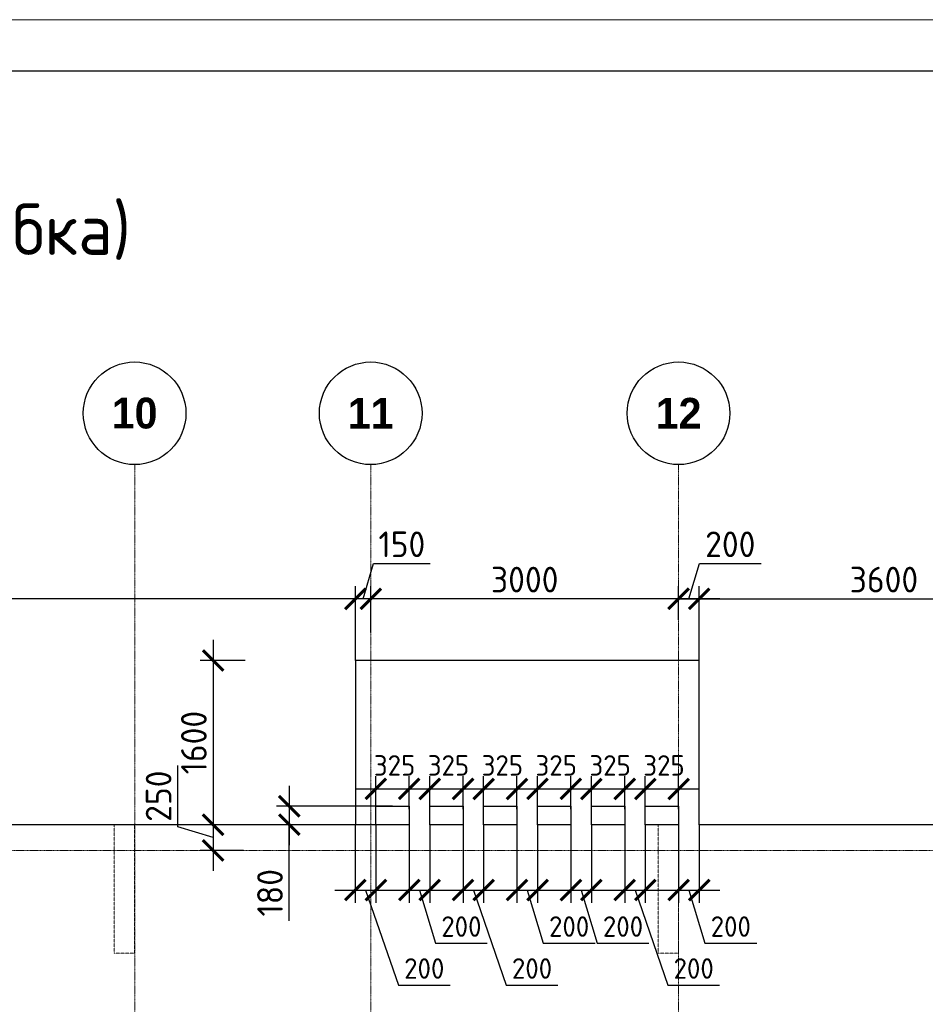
# Model space of a CAD drawing. Header units: millimetres. Extents: x -42044588 to 856694, y -806701 to 941911.
# Tile 880 of 1056: x -165538 to -156715, y -122899 to -113306. Entities that reach past the tile are written whole.
import ezdxf

# ---------------------------------------------------------------- set-up
doc = ezdxf.new("R2010")
doc.units = ezdxf.units.MM
for name, pattern in [('______5', [1100, 800, -100, 100, -100]), ('DASHED', [7, 5, -2, 0]), ('осевая', [50.8, 31.75, -6.35, 6.35, -6.35])]:
    doc.linetypes.add(name, pattern=pattern)
doc.layers.add('Колонна_ бетон', color=7, linetype='Continuous', lineweight=50, true_color=0xb4b496)
for name, color, linetype, lineweight in [('Оси', 40, '______5', 18), ('Перекрытие ж_бетон', 1, 'Continuous', 30), ('РАЗМЕРЫ', 1, 'Continuous', 9), ('ТОНКИЕ', 7, 'Continuous', 9), ('Узлы', 7, 'Continuous', 0)]:
    doc.layers.add(name, color=color, linetype=linetype, lineweight=lineweight)
doc.layers.add('ТОЛСТЫЕ_ОСНОВНЫЕ', color=6, linetype='Continuous')
doc.styles.add('Century Gothic', font='GOTHIC.TTF')
doc.styles.add('GOST-2.304_Type-B', font='GOST_Common.ttf')
doc.dimstyles.new('СПДС', dxfattribs={"dimscale": 100, "dimtxt": 2.5, "dimasz": 2, "dimexe": 1.25, "dimexo": 0, "dimtad": 1, "dimdec": 0, "dimrnd": 5, "dimtxsty": 'GOST-2.304_Type-B', "dimblk": 'ARCHTICK', "dimcen": 2.5, "dimdle": 2, "dimclrd": 1, "dimclre": 1, "dimclrt": 1, "dimadec": 0, "dimazin": 2, "dimtfac": 0.75, "dimtdec": 0, "dimtmove": 1, "dimatfit": 3, "dimfxl": 0, "dimtolj": 1, "dimarcsym": 0})

# ---------------------------------------------------------------- blocks, each defined once
blk = doc.blocks.new('NSY101')
at = {"color": 0, "linetype": 'ByBlock', "lineweight": -2}
blk.add_circle((0, 0), 50, dxfattribs=at)
blk = doc.blocks.new('СЛОЖНЫЙ_ОБЪЕКТ_17')
at = {"layer": 'Оси', "color": 16, "linetype": 'Continuous', "lineweight": 25, "transparency": 33554687, "xscale": 9.999999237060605, "yscale": 9.999999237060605, "zscale": 9.999999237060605}
blk.add_blockref('NSY101', (36213, -989.5), dxfattribs=at)
at = {"layer": 'Оси', "color": 16, "linetype": 'Continuous', "lineweight": 25, "transparency": 33554687, "insert": (36213, -989.5), "char_height": 300, "width": 620, "attachment_point": 5, "style": 'Century Gothic'}
blk.add_mtext('\\A1;{\\fCentury Gothic|i0|b1;\\H300.000000;\\W1.000000;\\C16;10}\\P', dxfattribs=at)
blk = doc.blocks.new('СЛОЖНЫЙ_ОБЪЕКТ_18')
at = {"layer": 'Оси', "color": 16, "linetype": 'Continuous', "lineweight": 25, "transparency": 33554687, "xscale": 9.999999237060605, "yscale": 9.999999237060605, "zscale": 9.999999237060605}
blk.add_blockref('NSY101', (38513, -989.5), dxfattribs=at)
at = {"layer": 'Оси', "color": 16, "linetype": 'Continuous', "lineweight": 25, "transparency": 33554687, "insert": (38513, -989.5), "char_height": 300, "width": 620, "attachment_point": 5, "style": 'Century Gothic'}
blk.add_mtext('\\A1;{\\fCentury Gothic|i0|b1;\\H300.000000;\\W1.000000;\\C16;11}\\P', dxfattribs=at)
blk = doc.blocks.new('СЛОЖНЫЙ_ОБЪЕКТ_19')
at = {"layer": 'Оси', "color": 16, "linetype": 'Continuous', "lineweight": 25, "transparency": 33554687, "xscale": 9.999999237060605, "yscale": 9.999999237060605, "zscale": 9.999999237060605}
blk.add_blockref('NSY101', (41513, -989.5), dxfattribs=at)
at = {"layer": 'Оси', "color": 16, "linetype": 'Continuous', "lineweight": 25, "transparency": 33554687, "insert": (41513, -989.5), "char_height": 300, "width": 620, "attachment_point": 5, "style": 'Century Gothic'}
blk.add_mtext('\\A1;{\\fCentury Gothic|i0|b1;\\H300.000000;\\W1.000000;\\C16;12}\\P', dxfattribs=at)
blk = doc.blocks.new('оси блок 2')
at = {"layer": 'Оси', "color": 16, "linetype": 'осевая', "lineweight": 0, "ltscale": 0.25, "transparency": 33554687}
for p, q in [((-54204.7, -322543), (-54204.7, -347914.1)), ((-51904.7, -322543), (-51904.7, -347914.1)), ((-48904.7, -322543), (-48904.7, -347914.1)), ((-89822.3, -326301.3), (-37238.5, -326301.3))]:
    blk.add_line(p, q, dxfattribs=at)
at = {"layer": 'Оси', "color": 16, "linetype": 'Continuous', "lineweight": 25, "transparency": 33554687}
for name in ['СЛОЖНЫЙ_ОБЪЕКТ_17', 'СЛОЖНЫЙ_ОБЪЕКТ_18', 'СЛОЖНЫЙ_ОБЪЕКТ_19']:
    blk.add_blockref(name, (-90418.2, -321053.5), dxfattribs=at)
blk = doc.blocks.new('_ArchTick')
at = {"color": 0, "linetype": 'ByBlock', "const_width": 0.15}
blk.add_lwpolyline([(-0.5, -0.5), (0.5, 0.5)], dxfattribs=at)
blk = doc.blocks.new('*D414')
at = {"layer": 'DEFPOINTS', "color": 0, "transparency": 16777216}
for p in [(-155318, -118948.8), (-158918, -120602.7), (-155318, -120674.2)]:
    blk.add_point(p, dxfattribs=at)
at = {"layer": 'РАЗМЕРЫ', "color": 1, "lineweight": -2, "transparency": 16777216}
for p, q in [((-158918, -120602.7), (-158918, -118823.8)), ((-155318, -120674.2), (-155318, -118823.8)), ((-159118, -118948.8), (-155118, -118948.8))]:
    blk.add_line(p, q, dxfattribs=at)
at = {"layer": 'РАЗМЕРЫ', "color": 1, "lineweight": -2, "transparency": 16777216, "xscale": 200, "yscale": 200, "zscale": 200, "rotation": 180}
blk.add_blockref('_ArchTick', (-158918, -118948.8), dxfattribs=at)
at = {"layer": 'РАЗМЕРЫ', "color": 1, "lineweight": -2, "transparency": 16777216, "xscale": 200, "yscale": 200, "zscale": 200}
blk.add_blockref('_ArchTick', (-155318, -118948.8), dxfattribs=at)
at = {"layer": 'РАЗМЕРЫ', "color": 1, "lineweight": 0, "transparency": 16777216, "insert": (-157118, -118761.3), "char_height": 250, "attachment_point": 5, "style": 'GOST-2.304_Type-B'}
blk.add_mtext('\\A1;3600', dxfattribs=at)
blk = doc.blocks.new('*D397')
at = {"layer": 'DEFPOINTS', "color": 0, "transparency": 16777216}
for p in [(-163342.1, -119549.5), (-163653.6, -121149.5), (-162766.5, -121149.5)]:
    blk.add_point(p, dxfattribs=at)
at = {"layer": 'РАЗМЕРЫ', "color": 1, "lineweight": -2, "transparency": 16777216}
for p, q in [((-163653.6, -119349.5), (-163653.6, -121349.5)), ((-163342.1, -119549.5), (-163778.6, -119549.5)), ((-162766.5, -121149.5), (-163778.6, -121149.5))]:
    blk.add_line(p, q, dxfattribs=at)
at = {"layer": 'РАЗМЕРЫ', "color": 1, "lineweight": -2, "transparency": 16777216, "xscale": 200, "yscale": 200, "zscale": 200}
for p, rotation in [((-163653.6, -119549.5), 90), ((-163653.6, -121149.5), 270)]:
    blk.add_blockref('_ArchTick', p, dxfattribs=dict(at, rotation=rotation))
at = {"layer": 'РАЗМЕРЫ', "color": 1, "lineweight": 0, "transparency": 16777216, "insert": (-163841.1, -120349.5), "char_height": 250, "attachment_point": 5, "rotation": 90, "style": 'GOST-2.304_Type-B'}
blk.add_mtext('\\A1;1600', dxfattribs=at)
blk = doc.blocks.new('*D398')
at = {"layer": 'DEFPOINTS', "color": 0, "transparency": 16777216}
for p in [(-163356.1, -121149.5), (-163653.6, -121399.5), (-163356.1, -121399.5)]:
    blk.add_point(p, dxfattribs=at)
at = {"layer": 'РАЗМЕРЫ', "color": 1, "lineweight": -2, "transparency": 16777216}
for p, q in [((-163997.4, -121171.4), (-163997.4, -120571.4)), ((-163653.6, -120949.5), (-163653.6, -121599.5)), ((-163356.1, -121149.5), (-163778.6, -121149.5)), ((-163653.6, -121274.5), (-163997.4, -121171.4)), ((-163356.1, -121399.5), (-163778.6, -121399.5))]:
    blk.add_line(p, q, dxfattribs=at)
at = {"layer": 'РАЗМЕРЫ', "color": 1, "lineweight": -2, "transparency": 16777216, "xscale": 200, "yscale": 200, "zscale": 200}
for p, rotation in [((-163653.6, -121149.5), 90), ((-163653.6, -121399.5), 270)]:
    blk.add_blockref('_ArchTick', p, dxfattribs=dict(at, rotation=rotation))
at = {"layer": 'РАЗМЕРЫ', "color": 1, "lineweight": 0, "transparency": 16777216, "insert": (-164184.9, -120871.4), "char_height": 250, "attachment_point": 5, "rotation": 90, "style": 'GOST-2.304_Type-B'}
blk.add_mtext('\\A1;250', dxfattribs=at)
blk = doc.blocks.new('подложка стн 1-го этажа')
at = {"layer": 'Колонна_ бетон', "color": 252, "linetype": 'DASHED', "lineweight": 0, "ltscale": 0.5, "true_color": 0x939598, "transparency": 33554687, "elevation": -560}
for points in [[(39343.9, 26361.8), (39543.9, 26361.8), (39543.9, 25111.8), (39343.9, 25111.8)], [(44643.9, 26361.8), (44843.9, 26361.8), (44843.9, 25111.8), (44643.9, 25111.8)]]:
    blk.add_lwpolyline(points, close=True, dxfattribs=at)
blk = doc.blocks.new('*D485')
at = {"layer": 'DEFPOINTS', "color": 0, "transparency": 16777216}
for p in [(-159118, -121149.5, 0), (-158918, -121149.5), (-158918, -121785.7)]:
    blk.add_point(p, dxfattribs=at)
at = {"layer": 'РАЗМЕРЫ', "color": 1, "lineweight": -2, "transparency": 16777216}
for p, q in [((-159118, -121149.5), (-159118, -121910.7)), ((-158918, -121149.5), (-158918, -121910.7)), ((-159318, -121785.7), (-158718, -121785.7)), ((-159018, -121785.7), (-158862.4, -122304.4)), ((-158862.4, -122304.4), (-158357.4, -122304.4))]:
    blk.add_line(p, q, dxfattribs=at)
at = {"layer": 'РАЗМЕРЫ', "color": 1, "lineweight": -2, "transparency": 16777216, "xscale": 200, "yscale": 200, "zscale": 200, "rotation": 180}
blk.add_blockref('_ArchTick', (-159118, -121785.7), dxfattribs=at)
at = {"layer": 'РАЗМЕРЫ', "color": 1, "lineweight": -2, "transparency": 16777216, "xscale": 200, "yscale": 200, "zscale": 200}
blk.add_blockref('_ArchTick', (-158918, -121785.7), dxfattribs=at)
at = {"layer": 'РАЗМЕРЫ', "color": 1, "lineweight": 0, "transparency": 16777216, "insert": (-158609.9, -122141.9), "char_height": 200, "attachment_point": 5, "style": 'GOST-2.304_Type-B'}
blk.add_mtext('\\A1;200', dxfattribs=at)
blk = doc.blocks.new('*D478')
at = {"layer": 'DEFPOINTS', "color": 0, "transparency": 16777216}
for p in [(-159643.1, -121149.5, 0), (-159443.1, -121149.5), (-159443.1, -121785.7)]:
    blk.add_point(p, dxfattribs=at)
at = {"layer": 'РАЗМЕРЫ', "color": 1, "lineweight": -2, "transparency": 16777216}
for p, q in [((-159643.1, -121149.5), (-159643.1, -121910.7)), ((-159443.1, -121149.5), (-159443.1, -121910.7)), ((-159843.1, -121785.7), (-159243.1, -121785.7)), ((-159543.1, -121785.7), (-159224, -122712.9)), ((-159224, -122712.9), (-158719, -122712.9))]:
    blk.add_line(p, q, dxfattribs=at)
at = {"layer": 'РАЗМЕРЫ', "color": 1, "lineweight": -2, "transparency": 16777216, "xscale": 200, "yscale": 200, "zscale": 200, "rotation": 180}
blk.add_blockref('_ArchTick', (-159643.1, -121785.7), dxfattribs=at)
at = {"layer": 'РАЗМЕРЫ', "color": 1, "lineweight": -2, "transparency": 16777216, "xscale": 200, "yscale": 200, "zscale": 200}
blk.add_blockref('_ArchTick', (-159443.1, -121785.7), dxfattribs=at)
at = {"layer": 'РАЗМЕРЫ', "color": 1, "lineweight": 0, "transparency": 16777216, "insert": (-158971.5, -122550.4), "char_height": 200, "attachment_point": 5, "style": 'GOST-2.304_Type-B'}
blk.add_mtext('\\A1;200', dxfattribs=at)
blk = doc.blocks.new('*D474')
at = {"layer": 'DEFPOINTS', "color": 0, "transparency": 16777216}
for p in [(-161743, -121149.5, 0), (-161543, -121149.5), (-161543, -121785.7)]:
    blk.add_point(p, dxfattribs=at)
at = {"layer": 'РАЗМЕРЫ', "color": 1, "lineweight": -2, "transparency": 16777216}
for p, q in [((-161743, -121149.5), (-161743, -121910.7)), ((-161543, -121149.5), (-161543, -121910.7)), ((-161943, -121785.7), (-161343, -121785.7)), ((-161643, -121785.7), (-161487.3, -122304.4)), ((-161487.3, -122304.4), (-160982.3, -122304.4))]:
    blk.add_line(p, q, dxfattribs=at)
at = {"layer": 'РАЗМЕРЫ', "color": 1, "lineweight": -2, "transparency": 16777216, "xscale": 200, "yscale": 200, "zscale": 200, "rotation": 180}
blk.add_blockref('_ArchTick', (-161743, -121785.7), dxfattribs=at)
at = {"layer": 'РАЗМЕРЫ', "color": 1, "lineweight": -2, "transparency": 16777216, "xscale": 200, "yscale": 200, "zscale": 200}
blk.add_blockref('_ArchTick', (-161543, -121785.7), dxfattribs=at)
at = {"layer": 'РАЗМЕРЫ', "color": 1, "lineweight": 0, "transparency": 16777216, "insert": (-161234.8, -122141.9), "char_height": 200, "attachment_point": 5, "style": 'GOST-2.304_Type-B'}
blk.add_mtext('\\A1;200', dxfattribs=at)
blk = doc.blocks.new('*D475')
at = {"layer": 'DEFPOINTS', "color": 0, "transparency": 16777216}
for p in [(-162268.1, -121149.5, 0), (-162068.1, -121149.5), (-162068.1, -121785.7)]:
    blk.add_point(p, dxfattribs=at)
at = {"layer": 'РАЗМЕРЫ', "color": 1, "lineweight": -2, "transparency": 16777216}
for p, q in [((-162268.1, -121149.5), (-162268.1, -121910.7)), ((-162068.1, -121149.5), (-162068.1, -121910.7)), ((-162468.1, -121785.7), (-161868.1, -121785.7)), ((-162168.1, -121785.7), (-161848.9, -122712.9)), ((-161848.9, -122712.9), (-161343.9, -122712.9))]:
    blk.add_line(p, q, dxfattribs=at)
at = {"layer": 'РАЗМЕРЫ', "color": 1, "lineweight": -2, "transparency": 16777216, "xscale": 200, "yscale": 200, "zscale": 200, "rotation": 180}
blk.add_blockref('_ArchTick', (-162268.1, -121785.7), dxfattribs=at)
at = {"layer": 'РАЗМЕРЫ', "color": 1, "lineweight": -2, "transparency": 16777216, "xscale": 200, "yscale": 200, "zscale": 200}
blk.add_blockref('_ArchTick', (-162068.1, -121785.7), dxfattribs=at)
at = {"layer": 'РАЗМЕРЫ', "color": 1, "lineweight": 0, "transparency": 16777216, "insert": (-161596.4, -122550.4), "char_height": 200, "attachment_point": 5, "style": 'GOST-2.304_Type-B'}
blk.add_mtext('\\A1;200', dxfattribs=at)
blk = doc.blocks.new('*D476')
at = {"layer": 'DEFPOINTS', "color": 0, "transparency": 16777216}
for p in [(-160693, -121149.5, 0), (-160493, -121149.5), (-160493, -121785.7)]:
    blk.add_point(p, dxfattribs=at)
at = {"layer": 'РАЗМЕРЫ', "color": 1, "lineweight": -2, "transparency": 16777216}
for p, q in [((-160693, -121149.5), (-160693, -121910.7)), ((-160493, -121149.5), (-160493, -121910.7)), ((-160893, -121785.7), (-160293, -121785.7)), ((-160593, -121785.7), (-160437.4, -122304.4)), ((-160437.4, -122304.4), (-159932.4, -122304.4))]:
    blk.add_line(p, q, dxfattribs=at)
at = {"layer": 'РАЗМЕРЫ', "color": 1, "lineweight": -2, "transparency": 16777216, "xscale": 200, "yscale": 200, "zscale": 200, "rotation": 180}
blk.add_blockref('_ArchTick', (-160693, -121785.7), dxfattribs=at)
at = {"layer": 'РАЗМЕРЫ', "color": 1, "lineweight": -2, "transparency": 16777216, "xscale": 200, "yscale": 200, "zscale": 200}
blk.add_blockref('_ArchTick', (-160493, -121785.7), dxfattribs=at)
at = {"layer": 'РАЗМЕРЫ', "color": 1, "lineweight": 0, "transparency": 16777216, "insert": (-160184.9, -122141.9), "char_height": 200, "attachment_point": 5, "style": 'GOST-2.304_Type-B'}
blk.add_mtext('\\A1;200', dxfattribs=at)
blk = doc.blocks.new('*D477')
at = {"layer": 'DEFPOINTS', "color": 0, "transparency": 16777216}
for p in [(-161218.1, -121149.5, 0), (-161018.1, -121149.5), (-161018.1, -121785.7)]:
    blk.add_point(p, dxfattribs=at)
at = {"layer": 'РАЗМЕРЫ', "color": 1, "lineweight": -2, "transparency": 16777216}
for p, q in [((-161218.1, -121149.5), (-161218.1, -121910.7)), ((-161018.1, -121149.5), (-161018.1, -121910.7)), ((-161418.1, -121785.7), (-160818.1, -121785.7)), ((-161118.1, -121785.7), (-160799, -122712.9)), ((-160799, -122712.9), (-160294, -122712.9))]:
    blk.add_line(p, q, dxfattribs=at)
at = {"layer": 'РАЗМЕРЫ', "color": 1, "lineweight": -2, "transparency": 16777216, "xscale": 200, "yscale": 200, "zscale": 200, "rotation": 180}
blk.add_blockref('_ArchTick', (-161218.1, -121785.7), dxfattribs=at)
at = {"layer": 'РАЗМЕРЫ', "color": 1, "lineweight": -2, "transparency": 16777216, "xscale": 200, "yscale": 200, "zscale": 200}
blk.add_blockref('_ArchTick', (-161018.1, -121785.7), dxfattribs=at)
at = {"layer": 'РАЗМЕРЫ', "color": 1, "lineweight": 0, "transparency": 16777216, "insert": (-160546.5, -122550.4), "char_height": 200, "attachment_point": 5, "style": 'GOST-2.304_Type-B'}
blk.add_mtext('\\A1;200', dxfattribs=at)
blk = doc.blocks.new('*D484')
at = {"layer": 'DEFPOINTS', "color": 0, "transparency": 16777216}
for p in [(-160168.1, -121149.5, 0), (-159968.1, -121149.5), (-159968.1, -121785.7)]:
    blk.add_point(p, dxfattribs=at)
at = {"layer": 'РАЗМЕРЫ', "color": 1, "lineweight": -2, "transparency": 16777216}
for p, q in [((-160168.1, -121149.5), (-160168.1, -121910.7)), ((-159968.1, -121149.5), (-159968.1, -121910.7)), ((-160368.1, -121785.7), (-159768.1, -121785.7)), ((-160068.1, -121785.7), (-159912.5, -122304.4)), ((-159912.5, -122304.4), (-159407.5, -122304.4))]:
    blk.add_line(p, q, dxfattribs=at)
at = {"layer": 'РАЗМЕРЫ', "color": 1, "lineweight": -2, "transparency": 16777216, "xscale": 200, "yscale": 200, "zscale": 200, "rotation": 180}
blk.add_blockref('_ArchTick', (-160168.1, -121785.7), dxfattribs=at)
at = {"layer": 'РАЗМЕРЫ', "color": 1, "lineweight": -2, "transparency": 16777216, "xscale": 200, "yscale": 200, "zscale": 200}
blk.add_blockref('_ArchTick', (-159968.1, -121785.7), dxfattribs=at)
at = {"layer": 'РАЗМЕРЫ', "color": 1, "lineweight": 0, "transparency": 16777216, "insert": (-159660, -122141.9), "char_height": 200, "attachment_point": 5, "style": 'GOST-2.304_Type-B'}
blk.add_mtext('\\A1;200', dxfattribs=at)
blk = doc.blocks.new('*D486')
at = {"layer": 'DEFPOINTS', "color": 0, "transparency": 16777216}
for p in [(-161743.1, -120800.9), (-162068.1, -120999.5), (-161743.1, -120999.5, 0)]:
    blk.add_point(p, dxfattribs=at)
at = {"layer": 'РАЗМЕРЫ', "color": 1, "lineweight": -2, "transparency": 16777216}
for p, q in [((-162068.1, -120999.5), (-162068.1, -120675.9)), ((-161743.1, -120999.5), (-161743.1, -120675.9)), ((-162268.1, -120800.9), (-161543.1, -120800.9))]:
    blk.add_line(p, q, dxfattribs=at)
at = {"layer": 'РАЗМЕРЫ', "color": 1, "lineweight": -2, "transparency": 16777216, "xscale": 200, "yscale": 200, "zscale": 200, "rotation": 180}
blk.add_blockref('_ArchTick', (-162068.1, -120800.9), dxfattribs=at)
at = {"layer": 'РАЗМЕРЫ', "color": 1, "lineweight": -2, "transparency": 16777216, "xscale": 200, "yscale": 200, "zscale": 200}
blk.add_blockref('_ArchTick', (-161743.1, -120800.9), dxfattribs=at)
at = {"layer": 'РАЗМЕРЫ', "color": 1, "lineweight": 0, "transparency": 16777216, "insert": (-161885.6, -120571.8), "char_height": 200, "attachment_point": 5, "style": 'GOST-2.304_Type-B'}
blk.add_mtext('\\A1;325', dxfattribs=at)
blk = doc.blocks.new('*D479')
at = {"layer": 'DEFPOINTS', "color": 0, "transparency": 16777216}
for p in [(-161218.1, -120800.9), (-161543.1, -120999.5), (-161218.1, -120999.5, 0)]:
    blk.add_point(p, dxfattribs=at)
at = {"layer": 'РАЗМЕРЫ', "color": 1, "lineweight": -2, "transparency": 16777216}
for p, q in [((-161543.1, -120999.5), (-161543.1, -120675.9)), ((-161218.1, -120999.5), (-161218.1, -120675.9)), ((-161743.1, -120800.9), (-161018.1, -120800.9))]:
    blk.add_line(p, q, dxfattribs=at)
at = {"layer": 'РАЗМЕРЫ', "color": 1, "lineweight": -2, "transparency": 16777216, "xscale": 200, "yscale": 200, "zscale": 200, "rotation": 180}
blk.add_blockref('_ArchTick', (-161543.1, -120800.9), dxfattribs=at)
at = {"layer": 'РАЗМЕРЫ', "color": 1, "lineweight": -2, "transparency": 16777216, "xscale": 200, "yscale": 200, "zscale": 200}
blk.add_blockref('_ArchTick', (-161218.1, -120800.9), dxfattribs=at)
at = {"layer": 'РАЗМЕРЫ', "color": 1, "lineweight": 0, "transparency": 16777216, "insert": (-161360.6, -120571.8), "char_height": 200, "attachment_point": 5, "style": 'GOST-2.304_Type-B'}
blk.add_mtext('\\A1;325', dxfattribs=at)
blk = doc.blocks.new('*D480')
at = {"layer": 'DEFPOINTS', "color": 0, "transparency": 16777216}
for p in [(-160693.1, -120800.9), (-161018.1, -120999.5), (-160693.1, -120999.5, 0)]:
    blk.add_point(p, dxfattribs=at)
at = {"layer": 'РАЗМЕРЫ', "color": 1, "lineweight": -2, "transparency": 16777216}
for p, q in [((-161018.1, -120999.5), (-161018.1, -120675.9)), ((-160693.1, -120999.5), (-160693.1, -120675.9)), ((-161218.1, -120800.9), (-160493.1, -120800.9))]:
    blk.add_line(p, q, dxfattribs=at)
at = {"layer": 'РАЗМЕРЫ', "color": 1, "lineweight": -2, "transparency": 16777216, "xscale": 200, "yscale": 200, "zscale": 200, "rotation": 180}
blk.add_blockref('_ArchTick', (-161018.1, -120800.9), dxfattribs=at)
at = {"layer": 'РАЗМЕРЫ', "color": 1, "lineweight": -2, "transparency": 16777216, "xscale": 200, "yscale": 200, "zscale": 200}
blk.add_blockref('_ArchTick', (-160693.1, -120800.9), dxfattribs=at)
at = {"layer": 'РАЗМЕРЫ', "color": 1, "lineweight": 0, "transparency": 16777216, "insert": (-160835.6, -120571.8), "char_height": 200, "attachment_point": 5, "style": 'GOST-2.304_Type-B'}
blk.add_mtext('\\A1;325', dxfattribs=at)
blk = doc.blocks.new('*D481')
at = {"layer": 'DEFPOINTS', "color": 0, "transparency": 16777216}
for p in [(-160168.1, -120800.9), (-160493.1, -120999.5), (-160168.1, -120999.5, 0)]:
    blk.add_point(p, dxfattribs=at)
at = {"layer": 'РАЗМЕРЫ', "color": 1, "lineweight": -2, "transparency": 16777216}
for p, q in [((-160493.1, -120999.5), (-160493.1, -120675.9)), ((-160168.1, -120999.5), (-160168.1, -120675.9)), ((-160693.1, -120800.9), (-159968.1, -120800.9))]:
    blk.add_line(p, q, dxfattribs=at)
at = {"layer": 'РАЗМЕРЫ', "color": 1, "lineweight": -2, "transparency": 16777216, "xscale": 200, "yscale": 200, "zscale": 200, "rotation": 180}
blk.add_blockref('_ArchTick', (-160493.1, -120800.9), dxfattribs=at)
at = {"layer": 'РАЗМЕРЫ', "color": 1, "lineweight": -2, "transparency": 16777216, "xscale": 200, "yscale": 200, "zscale": 200}
blk.add_blockref('_ArchTick', (-160168.1, -120800.9), dxfattribs=at)
at = {"layer": 'РАЗМЕРЫ', "color": 1, "lineweight": 0, "transparency": 16777216, "insert": (-160310.6, -120571.8), "char_height": 200, "attachment_point": 5, "style": 'GOST-2.304_Type-B'}
blk.add_mtext('\\A1;325', dxfattribs=at)
blk = doc.blocks.new('*D482')
at = {"layer": 'DEFPOINTS', "color": 0, "transparency": 16777216}
for p in [(-159643.1, -120800.9), (-159968.1, -120999.5), (-159643.1, -120999.5, 0)]:
    blk.add_point(p, dxfattribs=at)
at = {"layer": 'РАЗМЕРЫ', "color": 1, "lineweight": -2, "transparency": 16777216}
for p, q in [((-159968.1, -120999.5), (-159968.1, -120675.9)), ((-159643.1, -120999.5), (-159643.1, -120675.9)), ((-160168.1, -120800.9), (-159443.1, -120800.9))]:
    blk.add_line(p, q, dxfattribs=at)
at = {"layer": 'РАЗМЕРЫ', "color": 1, "lineweight": -2, "transparency": 16777216, "xscale": 200, "yscale": 200, "zscale": 200, "rotation": 180}
blk.add_blockref('_ArchTick', (-159968.1, -120800.9), dxfattribs=at)
at = {"layer": 'РАЗМЕРЫ', "color": 1, "lineweight": -2, "transparency": 16777216, "xscale": 200, "yscale": 200, "zscale": 200}
blk.add_blockref('_ArchTick', (-159643.1, -120800.9), dxfattribs=at)
at = {"layer": 'РАЗМЕРЫ', "color": 1, "lineweight": 0, "transparency": 16777216, "insert": (-159785.6, -120571.8), "char_height": 200, "attachment_point": 5, "style": 'GOST-2.304_Type-B'}
blk.add_mtext('\\A1;325', dxfattribs=at)
blk = doc.blocks.new('*D483')
at = {"layer": 'DEFPOINTS', "color": 0, "transparency": 16777216}
for p in [(-159118.1, -120800.9), (-159443.1, -120999.5), (-159118.1, -120999.5, 0)]:
    blk.add_point(p, dxfattribs=at)
at = {"layer": 'РАЗМЕРЫ', "color": 1, "lineweight": -2, "transparency": 16777216}
for p, q in [((-159443.1, -120999.5), (-159443.1, -120675.9)), ((-159118.1, -120999.5), (-159118.1, -120675.9)), ((-159643.1, -120800.9), (-158918.1, -120800.9))]:
    blk.add_line(p, q, dxfattribs=at)
at = {"layer": 'РАЗМЕРЫ', "color": 1, "lineweight": -2, "transparency": 16777216, "xscale": 200, "yscale": 200, "zscale": 200, "rotation": 180}
blk.add_blockref('_ArchTick', (-159443.1, -120800.9), dxfattribs=at)
at = {"layer": 'РАЗМЕРЫ', "color": 1, "lineweight": -2, "transparency": 16777216, "xscale": 200, "yscale": 200, "zscale": 200}
blk.add_blockref('_ArchTick', (-159118.1, -120800.9), dxfattribs=at)
at = {"layer": 'РАЗМЕРЫ', "color": 1, "lineweight": 0, "transparency": 16777216, "insert": (-159260.6, -120571.8), "char_height": 200, "attachment_point": 5, "style": 'GOST-2.304_Type-B'}
blk.add_mtext('\\A1;325', dxfattribs=at)
blk = doc.blocks.new('*D487')
at = {"layer": 'DEFPOINTS', "color": 0, "transparency": 16777216}
for p in [(-159118, -118948.8), (-159118, -119152.5), (-158918, -120602.7)]:
    blk.add_point(p, dxfattribs=at)
at = {"layer": 'РАЗМЕРЫ', "color": 1, "lineweight": -2, "transparency": 16777216}
for p, q in [((-159018, -118948.8), (-158914.9, -118605.1)), ((-158914.9, -118605.1), (-158314.9, -118605.1)), ((-159118, -119152.5), (-159118, -118823.8)), ((-158918, -120602.7), (-158918, -118823.8)), ((-158718, -118948.8), (-159318, -118948.8))]:
    blk.add_line(p, q, dxfattribs=at)
at = {"layer": 'РАЗМЕРЫ', "color": 1, "lineweight": -2, "transparency": 16777216, "xscale": 200, "yscale": 200, "zscale": 200, "rotation": 180}
blk.add_blockref('_ArchTick', (-159118, -118948.8), dxfattribs=at)
at = {"layer": 'РАЗМЕРЫ', "color": 1, "lineweight": -2, "transparency": 16777216, "xscale": 200, "yscale": 200, "zscale": 200}
blk.add_blockref('_ArchTick', (-158918, -118948.8), dxfattribs=at)
at = {"layer": 'РАЗМЕРЫ', "color": 1, "lineweight": 0, "transparency": 16777216, "insert": (-158614.9, -118417.6), "char_height": 250, "attachment_point": 5, "style": 'GOST-2.304_Type-B'}
blk.add_mtext('\\A1;200', dxfattribs=at)
blk = doc.blocks.new('*D488')
at = {"layer": 'DEFPOINTS', "color": 0, "transparency": 16777216}
for p in [(-162118, -118948.8), (-159118, -119152.5), (-162118, -119276.1)]:
    blk.add_point(p, dxfattribs=at)
at = {"layer": 'РАЗМЕРЫ', "color": 1, "lineweight": -2, "transparency": 16777216}
for p, q in [((-162118, -119276.1), (-162118, -118823.8)), ((-159118, -119152.5), (-159118, -118823.8)), ((-158918, -118948.8), (-162318, -118948.8))]:
    blk.add_line(p, q, dxfattribs=at)
at = {"layer": 'РАЗМЕРЫ', "color": 1, "lineweight": -2, "transparency": 16777216, "xscale": 200, "yscale": 200, "zscale": 200, "rotation": 180}
blk.add_blockref('_ArchTick', (-162118, -118948.8), dxfattribs=at)
at = {"layer": 'РАЗМЕРЫ', "color": 1, "lineweight": -2, "transparency": 16777216, "xscale": 200, "yscale": 200, "zscale": 200}
blk.add_blockref('_ArchTick', (-159118, -118948.8), dxfattribs=at)
at = {"layer": 'РАЗМЕРЫ', "color": 1, "lineweight": 0, "transparency": 16777216, "insert": (-160618, -118761.3), "char_height": 250, "attachment_point": 5, "style": 'GOST-2.304_Type-B'}
blk.add_mtext('\\A1;3000', dxfattribs=at)
blk = doc.blocks.new('*D489')
at = {"layer": 'DEFPOINTS', "color": 0, "transparency": 16777216}
for p in [(-162268, -118948.8), (-162118, -119276.1), (-162268, -119549.5)]:
    blk.add_point(p, dxfattribs=at)
at = {"layer": 'РАЗМЕРЫ', "color": 1, "lineweight": -2, "transparency": 16777216}
for p, q in [((-162193, -118948.8), (-162089.9, -118605.1)), ((-162089.9, -118605.1), (-161539.9, -118605.1)), ((-162268, -119549.5), (-162268, -118823.8)), ((-162118, -119276.1), (-162118, -118823.8)), ((-161918, -118948.8), (-162468, -118948.8))]:
    blk.add_line(p, q, dxfattribs=at)
at = {"layer": 'РАЗМЕРЫ', "color": 1, "lineweight": -2, "transparency": 16777216, "xscale": 200, "yscale": 200, "zscale": 200, "rotation": 180}
blk.add_blockref('_ArchTick', (-162268, -118948.8), dxfattribs=at)
at = {"layer": 'РАЗМЕРЫ', "color": 1, "lineweight": -2, "transparency": 16777216, "xscale": 200, "yscale": 200, "zscale": 200}
blk.add_blockref('_ArchTick', (-162118, -118948.8), dxfattribs=at)
at = {"layer": 'РАЗМЕРЫ', "color": 1, "lineweight": 0, "transparency": 16777216, "insert": (-161814.9, -118417.6), "char_height": 250, "attachment_point": 5, "style": 'GOST-2.304_Type-B'}
blk.add_mtext('\\A1;150', dxfattribs=at)
blk = doc.blocks.new('*D490')
at = {"layer": 'DEFPOINTS', "color": 0, "transparency": 16777216}
for p in [(-174518, -118948.8), (-162268, -119549.5), (-174518, -119892.8)]:
    blk.add_point(p, dxfattribs=at)
at = {"layer": 'РАЗМЕРЫ', "color": 1, "lineweight": -2, "transparency": 16777216}
for p, q in [((-174518, -119892.8), (-174518, -118823.8)), ((-162268, -119549.5), (-162268, -118823.8)), ((-162068, -118948.8), (-174718, -118948.8))]:
    blk.add_line(p, q, dxfattribs=at)
at = {"layer": 'РАЗМЕРЫ', "color": 1, "lineweight": -2, "transparency": 16777216, "xscale": 200, "yscale": 200, "zscale": 200, "rotation": 180}
blk.add_blockref('_ArchTick', (-174518, -118948.8), dxfattribs=at)
at = {"layer": 'РАЗМЕРЫ', "color": 1, "lineweight": -2, "transparency": 16777216, "xscale": 200, "yscale": 200, "zscale": 200}
blk.add_blockref('_ArchTick', (-162268, -118948.8), dxfattribs=at)
at = {"layer": 'РАЗМЕРЫ', "color": 1, "lineweight": 0, "transparency": 16777216, "insert": (-168393, -118761.3), "char_height": 250, "attachment_point": 5, "style": 'GOST-2.304_Type-B'}
blk.add_mtext('\\A1;12250', dxfattribs=at)
blk = doc.blocks.new('*U6686')
at = {"layer": 'ТОЛСТЫЕ_ОСНОВНЫЕ', "color": 6}
blk.add_lwpolyline([(20, 5), (886, 5), (886, 415), (20, 415)], close=True, dxfattribs=at)
at = {"layer": 'ТОНКИЕ'}
blk.add_lwpolyline([(0, 0), (891, 0), (891, 420), (0, 420)], close=True, dxfattribs=at)
blk = doc.blocks.new('*D1187')
at = {"layer": 'DEFPOINTS', "color": 0, "transparency": 16777216}
for p in [(-161905.6, -120969.5, 0), (-162911.8, -121149.5), (-161905.6, -121149.5, 0)]:
    blk.add_point(p, dxfattribs=at)
at = {"layer": 'РАЗМЕРЫ', "color": 1, "lineweight": -2, "transparency": 16777216}
for p, q in [((-162911.8, -120769.5), (-162911.8, -121349.5)), ((-161905.6, -120969.5), (-163036.8, -120969.5)), ((-161905.6, -121149.5), (-163036.8, -121149.5)), ((-162911.8, -122087.5), (-162911.8, -121149.5))]:
    blk.add_line(p, q, dxfattribs=at)
at = {"layer": 'РАЗМЕРЫ', "color": 1, "lineweight": -2, "transparency": 16777216, "xscale": 200, "yscale": 200, "zscale": 200}
for p, rotation in [((-162911.8, -120969.5), 90), ((-162911.8, -121149.5), 270)]:
    blk.add_blockref('_ArchTick', p, dxfattribs=dict(at, rotation=rotation))
at = {"layer": 'РАЗМЕРЫ', "color": 1, "lineweight": 0, "transparency": 16777216, "insert": (-163099.3, -121812.5), "char_height": 250, "attachment_point": 5, "rotation": 90, "style": 'GOST-2.304_Type-B'}
blk.add_mtext('\\A1;180', dxfattribs=at)

msp = doc.modelspace()

# ---------------------------------------------------------------- linework, layer by layer
at = {"layer": 'Перекрытие ж_бетон'}
msp.add_lwpolyline([(-196168.038, -138049.513), (-177617.874, -138049.513), (-177617.874, -139649.513), (-174267.876, -139649.513), (-174267.873, -138049.513), (-162218.038, -138049.513), (-162218.038, -139649.513), (-158868.498, -139649.513), (-158868.503, -138049.513), (-148868.038, -138049.513), (-148868.038, -121149.514), (-158918.038, -121149.514), (-158918.038, -119549.514), (-162268.038, -119549.514), (-162268.038, -121149.514), (-182158.038, -121149.514), (-182158.038, -119549.514), (-185508.038, -119549.514), (-185508.038, -121149.514), (-196168.038, -121149.514), (-196168.038, -138049.513)], dxfattribs=at)
for points, elevation in [([(-161743.051, -121149.514), (-162068.051, -121149.514), (-162068.051, -120969.514), (-161743.051, -120969.514)], 0.036), ([(-161218.064, -121149.514), (-161543.064, -121149.514), (-161543.064, -120969.514), (-161218.064, -120969.514)], 0.018), ([(-160693.078, -121149.514), (-161018.078, -121149.514), (-161018.078, -120969.514), (-160693.078, -120969.514)], 0.036), ([(-160167.998, -121149.514), (-160492.998, -121149.514), (-160492.998, -120969.514), (-160167.998, -120969.514)], -0.053), ([(-159643.104, -121149.514), (-159968.104, -121149.514), (-159968.104, -120969.514), (-159643.104, -120969.514)], 0.071), ([(-159118.118, -121149.514), (-159443.118, -121149.514), (-159443.118, -120969.514), (-159118.118, -120969.514)], 0.089)]:
    msp.add_lwpolyline(points, close=True, dxfattribs=dict(at, elevation=elevation))

# ---------------------------------------------------------------- block references
at = {"xscale": 100, "yscale": 100, "zscale": 100}
msp.add_blockref('*U6686', (-203199.263, -155306.226), dxfattribs=at)
msp.add_blockref('подложка стн 1-го этажа', (-203961.961, -147511.308, 560))
at = {"layer": 'РАЗМЕРЫ'}
msp.add_blockref('оси блок 2', (-110213.32, 204901.809), dxfattribs=at)

# ---------------------------------------------------------------- texts
at = {"layer": 'Узлы', "color": 80, "linetype": 'Continuous', "lineweight": 0, "style": 'GOST-2.304_Type-B'}
msp.add_text('Плита на отм. +9,900;+12,900;+15,900; (опалубка)', height=500, dxfattribs=at).set_placement((-178946.531, -115597.647))

# ---------------------------------------------------------------- dimensions: what is measured, and where the dimension line sits
at = {"layer": 'РАЗМЕРЫ', "lineweight": 0}
for base, p1, p2, picture, middle in [((-162268.038, -118948.833), (-162118.038, -119276.084), (-162268.038, -119549.514), '*D489', (-162027.413, -118417.583)), ((-159118.038, -118948.833), (-158918.038, -120602.735), (-159118.038, -119152.456), '*D487', (-158852.413, -118417.583)), ((-174518.038, -118948.833), (-162268.038, -119549.514), (-174518.038, -119892.827), '*D490', (-168393.038, -118761.333)), ((-162118.038, -118948.833), (-159118.038, -119152.456), (-162118.038, -119276.084), '*D488', (-160618.038, -118761.333)), ((-155318.038, -118948.833), (-158918.038, -120602.735), (-155318.038, -120674.235), '*D414', (-157118.038, -118761.333))]:
    dim = msp.add_linear_dim(base=base, p1=p1, p2=p2, dimstyle='СПДС', override={"dimrnd": 5}, dxfattribs=at)
    dim.commit()
    dim.dimension.update_dxf_attribs({"geometry": picture, "text_midpoint": middle})
for base, p1, p2, angle, override, picture, middle in [((-163653.615, -121149.514), (-163342.115, -119549.514), (-162766.538, -121149.514), 90, {"dimrnd": 5}, '*D397', (-163841.115, -120349.514)), ((-163653.615, -121399.513), (-163356.115, -121149.514), (-163356.115, -121399.513), 90, {"dimrnd": 5}, '*D398', (-164184.865, -121108.888)), ((-161542.971, -121785.692, -0.071), (-161742.971, -121149.514, -0.053), (-161542.971, -121149.514, -0.071), 180, {"dimtxt": 2, "dimasz": 2, "dimrnd": 5}, '*D474', (-161424.846, -122141.942, -0.071)), ((-160492.998, -121785.692, -0.053), (-160692.998, -121149.514, -0.036), (-160492.998, -121149.514, -0.053), 180, {"dimtxt": 2, "dimasz": 2, "dimrnd": 5}, '*D476', (-160374.873, -122141.942, -0.053)), ((-159968.104, -121785.692, 0.018), (-160168.104, -121149.514, 0.036), (-159968.104, -121149.514, 0.018), 180, {"dimtxt": 2, "dimasz": 2, "dimrnd": 5}, '*D484', (-159849.979, -122141.942, 0.018)), ((-158918.038, -121785.692), (-159118.037, -121149.514, 0.018), (-158918.038, -121149.514), 180, {"dimtxt": 2, "dimasz": 2, "dimrnd": 5}, '*D485', (-158799.913, -122141.942))]:
    dim = msp.add_linear_dim(base=base, p1=p1, p2=p2, angle=angle, dimstyle='СПДС', override=override, dxfattribs=at)
    dim.commit()
    dim.dimension.update_dxf_attribs({"geometry": picture, "text_midpoint": middle})
for base, p1, p2, picture, middle in [((-161743.051, -120800.926), (-162068.051, -120999.514), (-161743.051, -120999.514, 0.018), '*D486', (-161885.575, -120734.341)), ((-161218.064, -120800.926, 0.018), (-161543.064, -120999.514, 0.018), (-161218.064, -120999.514, 0.036), '*D479', (-161360.589, -120734.341, 0.018)), ((-160693.078, -120800.926, 0.036), (-161018.078, -120999.514, 0.036), (-160693.078, -120999.514, 0.053), '*D480', (-160835.602, -120734.341, 0.036)), ((-160168.091, -120800.926, 0.053), (-160493.091, -120999.514, 0.053), (-160168.091, -120999.514, 0.071), '*D481', (-160310.615, -120734.341, 0.053)), ((-159643.104, -120800.926, 0.071), (-159968.104, -120999.514, 0.071), (-159643.104, -120999.514, 0.089), '*D482', (-159785.629, -120734.341, 0.071)), ((-159118.118, -120800.926, 0.089), (-159443.118, -120999.514, 0.089), (-159118.118, -120999.514, 0.107), '*D483', (-159260.642, -120734.341, 0.089))]:
    dim = msp.add_linear_dim(base=base, p1=p1, p2=p2, dimstyle='СПДС', override={"dimtxt": 2, "dimasz": 2, "dimrnd": 5}, dxfattribs=at)
    dim.commit()
    dim.dimension.update_dxf_attribs({"geometry": picture, "text_midpoint": middle, "dimtype": 160})
for base, p1, p2, angle, override, picture, middle in [((-162911.794, -121149.514, 0.018), (-161905.551, -120969.514, 0.036), (-161905.551, -121149.514, 0.036), 270, {"dimrnd": 5}, '*D1187', (-162976.106, -121812.461, 0.018)), ((-162068.051, -121785.692, 0.018), (-162268.051, -121149.514, 0.036), (-162068.051, -121149.514, 0.018), 180, {"dimtxt": 2, "dimasz": 2, "dimrnd": 5}, '*D475', (-161786.436, -122712.943, 0.018)), ((-161018.078, -121785.692, 0.036), (-161218.077, -121149.514, 0.053), (-161018.078, -121149.514, 0.036), 180, {"dimtxt": 2, "dimasz": 2, "dimrnd": 5}, '*D477', (-160736.463, -122712.943, 0.036)), ((-159443.118, -121785.692, 0.089), (-159643.117, -121149.514, 0.107), (-159443.118, -121149.514, 0.089), 180, {"dimtxt": 2, "dimasz": 2, "dimrnd": 5}, '*D478', (-159161.503, -122712.943, 0.089))]:
    dim = msp.add_linear_dim(base=base, p1=p1, p2=p2, angle=angle, dimstyle='СПДС', override=override, dxfattribs=at)
    dim.commit()
    dim.dimension.update_dxf_attribs({"geometry": picture, "text_midpoint": middle, "dimtype": 160})

doc.saveas('drawing.dxf')
